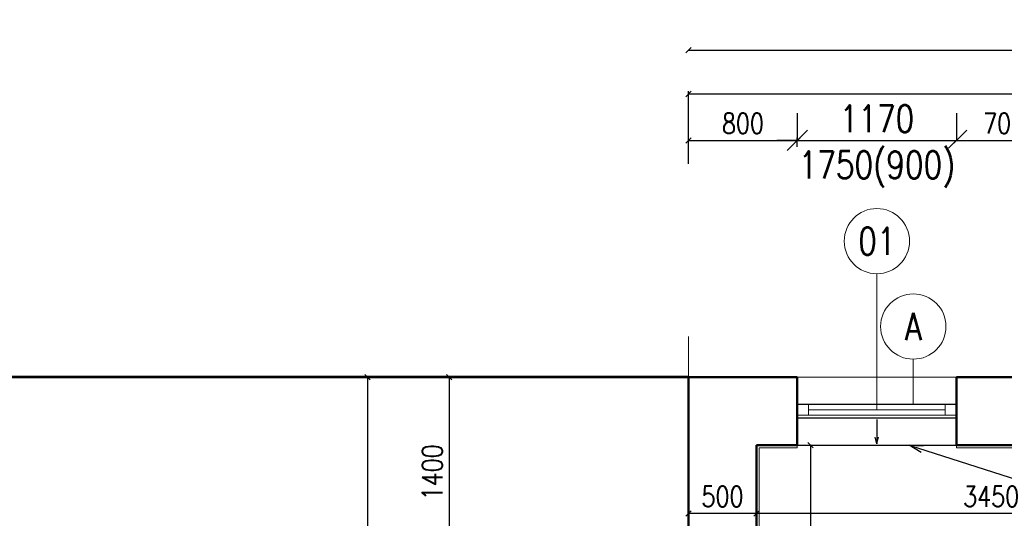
# Model space of a CAD drawing. Header units: millimetres. Extents: x -238874 to 551972, y -298952 to 658415.
# Tile 630 of 656: x 47732 to 54969, y 397160 to 400827. Entities that reach past the tile are written whole.
import ezdxf
from ezdxf.enums import TextEntityAlignment as Align

# ---------------------------------------------------------------- set-up
doc = ezdxf.new("R2010")
doc.units = ezdxf.units.MM
doc.header["$LTSCALE"] = 20
doc.layers.add('00_HEDVIKA _KRESBA', color=1, linetype='Continuous')
doc.layers.add('KOTY', color=8, linetype='Continuous')
doc.layers.add('00_HEDVIKA_DEMOLICE', color=2, linetype='Continuous', lineweight=30, transparency=0.3)
for name, color, linetype, lineweight in [('00_HEDVIKA_OBRYS', 1, 'Continuous', 50), ('CKBUBLINY', 1, 'Continuous', 18), ('CKBUBLINY DEMOLICE', 4, 'Continuous', 18), ('CKBUBLINY_POPIS', 3, 'Continuous', 25), ('CKKOTY', 3, 'Continuous', 18), ('CKOKNA', 30, 'Continuous', 18), ('CKSYMBOLY', 21, 'Continuous', 25), ('CKTEXTY_MALE', 140, 'Continuous', 18), ('HEDVIKA_OKNA_PARAPET', 70, 'Continuous', 18), ('NOSNÉ', 8, 'Continuous', 50), ('PRUCHODY', 7, 'Continuous', 18)]:
    doc.layers.add(name, color=color, linetype=linetype, lineweight=lineweight)
doc.layers.add('CKNETISK', color=116, linetype='Continuous', lineweight=18, plot=False)
doc.styles.add('SIMPLEX', font='SIMPLEX.shx', dxfattribs={"width": 0.8, "bigfont": 'CAD13.shx'})
doc.styles.get("Standard").update_dxf_attribs({"font": 'simplex.shx', "width": 0.8})
doc.dimstyles.new('CADKON', dxfattribs={"dimscale": 100, "dimtxt": 2, "dimasz": 1.5, "dimexe": 0, "dimexo": 2, "dimgap": 0.6, "dimtad": 1, "dimrnd": 1, "dimtxsty": 'Standard', "dimblk1": 'OBLIQUE', "dimblk2": 'OBLIQUE', "dimsah": 1, "dimcen": 2.5, "dimadec": 1, "dimazin": 2, "dimtfac": 1, "dimtix": 1, "dimtmove": 2, "dimatfit": 3, "dimldrblk": 'OPEN30', "dimfxl": 5, "dimtfill": 1, "dimtolj": 1, "dimarcsym": 0})
doc.dimstyles.new('CKA', dxfattribs={"dimtxt": 200, "dimasz": 40, "dimexe": 20, "dimexo": 0.2, "dimgap": 50, "dimtad": 1, "dimdec": 0, "dimrnd": 1, "dimzin": 0, "dimdsep": 46, "dimtxsty": 'Standard', "dimblk1": 'OBLIQUE', "dimblk2": 'OBLIQUE', "dimsah": 1, "dimcen": 0.09, "dimclrd": 253, "dimclre": 253, "dimclrt": 253, "dimadec": 0, "dimazin": 0, "dimtfac": 1, "dimtdec": 0, "dimtix": 1, "dimtmove": 2, "dimatfit": 3, "dimfxl": 1, "dimtolj": 1, "dimtzin": 0, "dimarcsym": 0})

# ---------------------------------------------------------------- blocks, each defined once
blk = doc.blocks.new('_OBLIQUE')
at = {"color": 0, "linetype": 'ByBlock'}
blk.add_line((-0.5, -0.5), (0.5, 0.5), dxfattribs=at)
blk = doc.blocks.new('*D2568')
at = {"layer": 'DEFPOINTS', "color": 0, "transparency": 16777216}
for p in [(51130.2, 398198.6), (50288.9, 384878.6), (51130.2, 384878.6)]:
    blk.add_point(p, dxfattribs=at)
at = {"layer": 'KOTY', "lineweight": -2, "transparency": 16777216}
for p, q in [((50288.9, 398198.6), (50288.9, 384878.6)), ((50749.4, 384878.6), (50268.9, 384878.6))]:
    blk.add_line(p, q, dxfattribs=at)
at = {"layer": 'KOTY', "lineweight": -2, "transparency": 16777216, "xscale": 40, "yscale": 40, "zscale": 40}
for p, rotation in [((50288.9, 398198.6), 90), ((50288.9, 384878.6), 270)]:
    blk.add_blockref('_OBLIQUE', p, dxfattribs=dict(at, rotation=rotation))
at = {"layer": 'KOTY', "transparency": 16777216, "insert": (50163.9, 391538.6), "char_height": 150, "attachment_point": 5, "rotation": 90, "style": 'SIMPLEX'}
blk.add_mtext('\\A1;13320', dxfattribs=at)
blk = doc.blocks.new('*D2672')
at = {"layer": 'DEFPOINTS', "color": 0, "transparency": 16777216}
for p in [(83148, 400604), (52648, 399437), (83148, 399437)]:
    blk.add_point(p, dxfattribs=at)
at = {"layer": 'KOTY', "lineweight": -2, "transparency": 16777216}
for p, q in [((52648, 400604), (83148, 400604)), ((83148, 399817.7), (83148, 400624))]:
    blk.add_line(p, q, dxfattribs=at)
at = {"layer": 'KOTY', "lineweight": -2, "transparency": 16777216, "xscale": 40, "yscale": 40, "zscale": 40, "rotation": 180}
blk.add_blockref('_OBLIQUE', (52648, 400604), dxfattribs=at)
at = {"layer": 'KOTY', "lineweight": -2, "transparency": 16777216, "xscale": 40, "yscale": 40, "zscale": 40}
blk.add_blockref('_OBLIQUE', (83148, 400604), dxfattribs=at)
at = {"layer": 'KOTY', "transparency": 16777216, "insert": (67898, 400729), "char_height": 150, "attachment_point": 5, "style": 'SIMPLEX'}
blk.add_mtext('\\A1;30500', dxfattribs=at)
blk = doc.blocks.new('*D2678')
at = {"layer": 'DEFPOINTS', "color": 0, "transparency": 16777216}
for p in [(52648, 400280.7), (62698, 399507), (52648, 399387)]:
    blk.add_point(p, dxfattribs=at)
at = {"layer": 'KOTY', "lineweight": -2, "transparency": 16777216}
for p, q in [((52648, 399767.8), (52648, 400300.7)), ((62698, 400280.7), (52648, 400280.7))]:
    blk.add_line(p, q, dxfattribs=at)
at = {"layer": 'KOTY', "lineweight": -2, "transparency": 16777216, "xscale": 40, "yscale": 40, "zscale": 40, "rotation": 180}
blk.add_blockref('_OBLIQUE', (52648, 400280.7), dxfattribs=at)
at = {"layer": 'KOTY', "lineweight": -2, "transparency": 16777216, "xscale": 40, "yscale": 40, "zscale": 40}
blk.add_blockref('_OBLIQUE', (62698, 400280.7), dxfattribs=at)
at = {"layer": 'KOTY', "transparency": 16777216, "insert": (57673, 400405.7), "char_height": 150, "attachment_point": 5, "style": 'SIMPLEX'}
blk.add_mtext('\\A1;10050', dxfattribs=at)
blk = doc.blocks.new('*D2681')
at = {"layer": 'DEFPOINTS', "color": 0, "transparency": 16777216}
for p in [(53148, 397698.6), (53148, 396098.6), (53545.3, 396098.6)]:
    blk.add_point(p, dxfattribs=at)
at = {"layer": 'KOTY', "lineweight": -2, "transparency": 16777216}
for p, q in [((53545.3, 397698.6), (53545.3, 396098.6)), ((53528.7, 396098.6), (53565.3, 396098.6))]:
    blk.add_line(p, q, dxfattribs=at)
at = {"layer": 'KOTY', "lineweight": -2, "transparency": 16777216, "xscale": 40, "yscale": 40, "zscale": 40}
for p, rotation in [((53545.3, 397698.6), 90), ((53545.3, 396098.6), 270)]:
    blk.add_blockref('_OBLIQUE', p, dxfattribs=dict(at, rotation=rotation))
at = {"layer": 'KOTY', "transparency": 16777216, "insert": (53420.3, 396898.6), "char_height": 150, "attachment_point": 5, "rotation": 90, "style": 'SIMPLEX'}
blk.add_mtext('\\A1;1600', dxfattribs=at)
blk = doc.blocks.new('*D2682')
at = {"layer": 'DEFPOINTS', "color": 0, "transparency": 16777216}
for p in [(53148, 397698.6), (52648, 397195.9), (52648, 397195.9)]:
    blk.add_point(p, dxfattribs=at)
at = {"layer": 'KOTY', "lineweight": -2, "transparency": 16777216}
for p, q in [((52648, 397576.7), (52648, 397215.9)), ((53148, 397195.9), (52648, 397195.9))]:
    blk.add_line(p, q, dxfattribs=at)
at = {"layer": 'KOTY', "lineweight": -2, "transparency": 16777216, "xscale": 40, "yscale": 40, "zscale": 40, "rotation": 180}
blk.add_blockref('_OBLIQUE', (52648, 397195.9), dxfattribs=at)
at = {"layer": 'KOTY', "lineweight": -2, "transparency": 16777216, "xscale": 40, "yscale": 40, "zscale": 40}
blk.add_blockref('_OBLIQUE', (53148, 397195.9), dxfattribs=at)
at = {"layer": 'KOTY', "transparency": 16777216, "insert": (52898, 397320.9), "char_height": 150, "attachment_point": 5, "style": 'SIMPLEX'}
blk.add_mtext('\\A1;500', dxfattribs=at)
blk = doc.blocks.new('*D2683')
at = {"layer": 'DEFPOINTS', "color": 0, "transparency": 16777216}
for p in [(53148, 397698.6), (56598, 397698.6), (53148, 397195.9)]:
    blk.add_point(p, dxfattribs=at)
at = {"layer": 'KOTY', "lineweight": -2, "transparency": 16777216}
for p, q in [((53148, 397317.9), (53148, 397175.9)), ((56598, 397195.9), (53148, 397195.9))]:
    blk.add_line(p, q, dxfattribs=at)
at = {"layer": 'KOTY', "lineweight": -2, "transparency": 16777216, "xscale": 40, "yscale": 40, "zscale": 40, "rotation": 180}
blk.add_blockref('_OBLIQUE', (53148, 397195.9), dxfattribs=at)
at = {"layer": 'KOTY', "lineweight": -2, "transparency": 16777216, "xscale": 40, "yscale": 40, "zscale": 40}
blk.add_blockref('_OBLIQUE', (56598, 397195.9), dxfattribs=at)
at = {"layer": 'KOTY', "transparency": 16777216, "insert": (54873, 397320.9), "char_height": 150, "attachment_point": 5, "style": 'SIMPLEX'}
blk.add_mtext('\\A1;3450', dxfattribs=at)
blk = doc.blocks.new('*D2698')
at = {"layer": 'DEFPOINTS', "color": 0, "transparency": 16777216}
for p in [(55318, 399939.5), (54618, 399511.9), (55318, 399511.9)]:
    blk.add_point(p, dxfattribs=at)
at = {"layer": 'KOTY', "lineweight": -2, "transparency": 16777216}
for p, q in [((54618, 399939.5), (55318, 399939.5)), ((55318, 399892.7), (55318, 399959.5))]:
    blk.add_line(p, q, dxfattribs=at)
at = {"layer": 'KOTY', "lineweight": -2, "transparency": 16777216, "xscale": 40, "yscale": 40, "zscale": 40, "rotation": 180}
blk.add_blockref('_OBLIQUE', (54618, 399939.5), dxfattribs=at)
at = {"layer": 'KOTY', "lineweight": -2, "transparency": 16777216, "xscale": 40, "yscale": 40, "zscale": 40}
blk.add_blockref('_OBLIQUE', (55318, 399939.5), dxfattribs=at)
at = {"layer": 'KOTY', "transparency": 16777216, "insert": (54968, 400064.5), "char_height": 150, "attachment_point": 5, "style": 'SIMPLEX'}
blk.add_mtext('\\A1;700', dxfattribs=at)
blk = doc.blocks.new('*D2699')
at = {"layer": 'DEFPOINTS', "color": 0, "transparency": 16777216}
for p in [(53448, 399939.5), (52648, 399511.9), (53448, 399511.9)]:
    blk.add_point(p, dxfattribs=at)
at = {"layer": 'KOTY', "lineweight": -2, "transparency": 16777216}
for p, q in [((52648, 399939.5), (53448, 399939.5)), ((53448, 399892.7), (53448, 399959.5))]:
    blk.add_line(p, q, dxfattribs=at)
at = {"layer": 'KOTY', "lineweight": -2, "transparency": 16777216, "xscale": 40, "yscale": 40, "zscale": 40, "rotation": 180}
blk.add_blockref('_OBLIQUE', (52648, 399939.5), dxfattribs=at)
at = {"layer": 'KOTY', "lineweight": -2, "transparency": 16777216, "xscale": 40, "yscale": 40, "zscale": 40}
blk.add_blockref('_OBLIQUE', (53448, 399939.5), dxfattribs=at)
at = {"layer": 'KOTY', "transparency": 16777216, "insert": (53048, 400064.5), "char_height": 150, "attachment_point": 5, "style": 'SIMPLEX'}
blk.add_mtext('\\A1;800', dxfattribs=at)
blk = doc.blocks.new('*D3286')
at = {"layer": 'CKKOTY', "color": 0, "lineweight": -2, "transparency": 16777216}
for p, q in [((53448, 400139.5), (53448, 399939.5)), ((54618, 400139.5), (54618, 399939.5)), ((53448, 399939.5), (53298, 399939.5)), ((53448, 399939.5), (54618, 399939.5)), ((54618, 399939.5), (54768, 399939.5))]:
    blk.add_line(p, q, dxfattribs=at)
at = {"layer": 'DEFPOINTS', "color": 0, "transparency": 16777216}
for p in [(53448, 399939.5), (54618, 399939.5), (54618, 399939.5)]:
    blk.add_point(p, dxfattribs=at)
at = {"layer": 'CKKOTY', "color": 0, "lineweight": -2, "transparency": 16777216, "xscale": 150, "yscale": 150, "zscale": 150}
blk.add_blockref('_OBLIQUE', (53448, 399939.5), dxfattribs=at)
at = {"layer": 'CKKOTY', "color": 0, "lineweight": -2, "transparency": 16777216, "xscale": 150, "yscale": 150, "zscale": 150, "rotation": 180}
blk.add_blockref('_OBLIQUE', (54618, 399939.5), dxfattribs=at)
at = {"layer": 'CKKOTY', "color": 0, "transparency": 16777216, "insert": (54033, 400099.5), "char_height": 200, "attachment_point": 5, "bg_fill": 3, "box_fill_scale": 1.1, "bg_fill_color": 256, "bg_fill_true_color": 13158600, "bg_fill_transparency": 0}
blk.add_mtext('\\A1;1170', dxfattribs=at)
at = {"layer": 'CKKOTY', "color": 0, "transparency": 16777216, "insert": (54033, 399727.1), "char_height": 200, "attachment_point": 5, "bg_fill": 3, "box_fill_scale": 1.1, "bg_fill_color": 256, "bg_fill_true_color": 13158600, "bg_fill_transparency": 0}
blk.add_mtext('\\A1;1750(900)', dxfattribs=at)
blk = doc.blocks.new('_Open30')
at = {"color": 0, "lineweight": -2}
for p, q in [((-1, 0.268), (0, 0)), ((0, 0), (-1, -0.268)), ((0, 0), (-1, 0))]:
    blk.add_line(p, q, dxfattribs=at)
blk = doc.blocks.new('*D3288')
at = {"layer": 'DEFPOINTS', "color": 0, "transparency": 16777216}
for p in [(52648, 398198.6), (50889.7, 396798.6), (52648, 396798.6)]:
    blk.add_point(p, dxfattribs=at)
at = {"layer": 'KOTY', "lineweight": -2, "transparency": 16777216}
for p, q in [((50889.7, 398198.6), (50889.7, 396798.6)), ((52267.2, 396798.6), (50869.7, 396798.6))]:
    blk.add_line(p, q, dxfattribs=at)
at = {"layer": 'KOTY', "lineweight": -2, "transparency": 16777216, "xscale": 40, "yscale": 40, "zscale": 40}
for p, rotation in [((50889.7, 398198.6), 90), ((50889.7, 396798.6), 270)]:
    blk.add_blockref('_OBLIQUE', p, dxfattribs=dict(at, rotation=rotation))
at = {"layer": 'KOTY', "transparency": 16777216, "insert": (50764.7, 397498.6), "char_height": 150, "attachment_point": 5, "rotation": 90, "style": 'SIMPLEX'}
blk.add_mtext('\\A1;1400', dxfattribs=at)
blk = doc.blocks.new('*U3302')
at = {"color": 0, "linetype": 'ByBlock', "lineweight": -2}
for p, q in [((-225, 0), (-80, 0)), ((225, 0), (103, 30)), ((225, 0), (103, -30)), ((-80, 0), (27, 0)), ((27, 0), (225, 0))]:
    blk.add_line(p, q, dxfattribs=at)
at = {"color": 0, "linetype": 'Continuous', "lineweight": -2, "flags": 8}
blk.add_attdef('SPÁD', text='', height=100, dxfattribs=at).set_placement((0, 40), align=Align.CENTER)
blk = doc.blocks.new('CK_BUBBLE_1_0_0')
at = {"color": 0, "linetype": 'ByBlock', "lineweight": -2}
blk.add_circle((0, 0), 1, dxfattribs=at)

msp = doc.modelspace()

# ---------------------------------------------------------------- linework, layer by layer
at = {"layer": '00_HEDVIKA _KRESBA'}
msp.add_line((53447.962, 397698.626), (54617.962, 397698.626), dxfattribs=at)
at = {"layer": '00_HEDVIKA_DEMOLICE'}
for p, q in [((53447.962, 397998.626), (54617.962, 397998.626)), ((53447.962, 397998.626), (54617.962, 397998.626)), ((53447.962, 397898.626), (54617.962, 397898.626))]:
    msp.add_line(p, q, dxfattribs=at)
at = {"layer": '00_HEDVIKA_OBRYS'}
for points in [[(53447.962, 397998.626), (53447.962, 397698.626)], [(54617.941, 397998.626), (54617.941, 397698.626)]]:
    msp.add_lwpolyline(points, dxfattribs=at)
at = {"layer": 'CKBUBLINY'}
msp.add_line((54032.962, 398958.626), (54032.962, 397958.626), dxfattribs=at)
at = {"layer": 'CKBUBLINY DEMOLICE'}
msp.add_line((54300.573, 398330.841), (54300.573, 397998.626), dxfattribs=at)
at = {"layer": 'CKNETISK', "lineweight": 53}
msp.add_line((52647.962, 398198.626), (-35769.907, 398198.626), dxfattribs=at)
at = {"layer": 'CKOKNA'}
for p, q in [((53529.962, 397998.626), (53447.962, 397998.626)), ((53447.962, 397998.626), (53447.962, 397918.626)), ((53529.962, 397998.626), (54535.962, 397998.626)), ((53529.962, 397998.626), (53529.962, 397918.626)), ((54535.962, 397998.626), (54535.962, 397918.626)), ((54535.962, 397998.626), (54617.962, 397998.626)), ((54617.962, 397998.626), (54617.962, 397918.626)), ((53529.962, 397918.626), (53447.962, 397918.626)), ((53529.962, 397958.626), (54535.962, 397958.626)), ((53529.962, 397918.626), (54535.962, 397918.626)), ((54535.962, 397918.626), (54617.962, 397918.626))]:
    msp.add_line(p, q, dxfattribs=at)
at = {"layer": 'HEDVIKA_OKNA_PARAPET'}
msp.add_line((53447.962, 397698.626), (54617.962, 397698.626), dxfattribs=at)
at = {"layer": 'NOSNÉ'}
for p, q in [((52647.962, 396798.626), (52647.962, 398198.626)), ((53447.962, 398198.626), (52647.962, 398198.626)), ((53447.962, 397698.626), (53447.962, 398198.626)), ((54617.962, 397698.626), (54617.962, 398198.626)), ((55317.962, 398198.626), (54617.962, 398198.626)), ((53147.962, 396798.626), (53147.962, 397698.626)), ((53447.962, 397698.626), (53147.962, 397698.626)), ((55317.962, 397698.626), (54617.962, 397698.626))]:
    msp.add_line(p, q, dxfattribs=at)
at = {"layer": 'PRUCHODY'}
for p, q in [((52647.962, 398198.626), (52647.962, 398498.626)), ((53447.962, 398198.626), (54617.962, 398198.626)), ((53447.962, 397678.626), (53447.962, 397698.626)), ((54617.962, 397678.626), (54617.962, 397698.626)), ((53167.962, 396798.626), (53167.962, 397678.626)), ((53447.962, 397678.626), (53167.962, 397678.626)), ((55317.962, 397678.626), (54617.962, 397678.626))]:
    msp.add_line(p, q, dxfattribs=at)

# ---------------------------------------------------------------- block references
at = {"layer": 'CKBUBLINY'}
ref = msp.add_blockref('CK_BUBBLE_1_0_0', (54032.962, 399198.626), dxfattribs=dict(at, xscale=240, yscale=240, zscale=240))
ref.add_attrib('NUM1', '01', dxfattribs={"layer": 'CKBUBLINY_POPIS', "height": 200, "width": 0.8, "flags": 8}).set_placement((54032.962, 399198.626), align=Align.MIDDLE_CENTER)
at = {"layer": 'CKBUBLINY DEMOLICE'}
ref = msp.add_blockref('CK_BUBBLE_1_0_0', (54300.573, 398570.841), dxfattribs=dict(at, xscale=240, yscale=240, zscale=240))
ref.add_attrib('NUM1', 'A', dxfattribs={"height": 200, "width": 0.8, "flags": 8}).set_placement((54300.573, 398570.841), align=Align.MIDDLE_CENTER)
at = {"layer": 'CKSYMBOLY', "xscale": 0.4, "yscale": 0.4, "zscale": 0.4, "rotation": 269.9999999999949}
msp.add_blockref('*U3302', (54033.087, 397797.332), dxfattribs=at)

# ---------------------------------------------------------------- dimensions: what is measured, and where the dimension line sits
at = {"layer": 'KOTY'}
for base, p1, p2, text, picture, middle in [((83147.962, 400604.031), (52647.962, 399436.965), (83147.962, 399436.965), '30500', '*D2672', (67897.962, 400729.031)), ((52647.962, 400280.713), (62697.962, 399506.985), (52647.962, 399386.985), '10050', '*D2678', (57672.962, 400405.713)), ((53447.962, 399939.501), (52647.962, 399511.935), (53447.962, 399511.935), '800', '*D2699', (53047.962, 400064.501)), ((55317.962, 399939.501), (54617.962, 399511.935), (55317.962, 399511.935), '700', '*D2698', (54967.962, 400064.501))]:
    dim = msp.add_linear_dim(base=base, p1=p1, p2=p2, text=text, dimstyle='CKA', override={"dimtxt": 150, "dimexo": 380.774374, "dimtxsty": 'SIMPLEX', "dimse1": 1, "dimclrd": 256, "dimclre": 256, "dimclrt": 256}, dxfattribs=at)
    dim.commit()
    dim.dimension.update_dxf_attribs({"geometry": picture, "text_midpoint": middle})
for base, p1, p2, angle, text, picture, middle in [((50288.949, 384878.626), (51130.183, 398198.626), (51130.183, 384878.626), 90, '13320', '*D2568', (50163.949, 391538.626)), ((52647.962, 397195.937), (53147.962, 397698.626), (52647.962, 397195.937), 180, '500', '*D2682', (52897.962, 397320.937)), ((53147.962, 397195.937), (56597.962, 397698.626), (53147.962, 397698.626), 180, '3450', '*D2683', (54872.962, 397320.937)), ((53545.274, 396098.626), (53147.962, 397698.626), (53147.962, 396098.626), 270, '1600', '*D2681', (53420.274, 396898.626))]:
    dim = msp.add_linear_dim(base=base, p1=p1, p2=p2, angle=angle, text=text, dimstyle='CKA', override={"dimtxt": 150, "dimexo": 380.774374, "dimtxsty": 'SIMPLEX', "dimse1": 1, "dimclrd": 256, "dimclre": 256, "dimclrt": 256}, dxfattribs=at)
    dim.commit()
    dim.dimension.update_dxf_attribs({"geometry": picture, "text_midpoint": middle})
dim = msp.add_linear_dim(base=(50889.7, 396798.626), p1=(52647.962, 398198.626), p2=(52647.962, 396798.626), angle=90, dimstyle='CKA', override={"dimtxt": 150, "dimexo": 380.774374, "dimtxsty": 'SIMPLEX', "dimse1": 1, "dimclrd": 256, "dimclre": 256, "dimclrt": 256}, dxfattribs=at)
dim.commit()
dim.dimension.update_dxf_attribs({"geometry": '*D3288', "text_midpoint": (50764.7, 397498.626)})

# ---------------------------------------------------------------- leaders
at = {"layer": 'CKTEXTY_MALE'}
msp.add_leader([(54270.926, 397698.626), (59147.846, 396127.078)], dimstyle='CADKON', override={"dimscale": 1, "dimasz": 100, "dimtih": 0, "dimtoh": 0, "dimrnd": 0, "dimclrd": 0, "dimtix": 0, "dimtofl": 0, "dimldrblk": 'Open30'}, dxfattribs=at)

# ---------------------------------------------------------------- next in the draw order: dimensions: what is measured, and where the dimension line sits
at = {"layer": 'CKKOTY'}
dim = msp.add_linear_dim(base=(54617.962, 399939.501), p1=(53447.962, 399939.501), p2=(54617.962, 399939.501), text='<>\\X1750(900)', dimstyle='CADKON', dxfattribs=at)
dim.commit()
dim.dimension.update_dxf_attribs({"geometry": '*D3286', "text_midpoint": (54032.962, 399939.501)})

doc.saveas('drawing.dxf')
